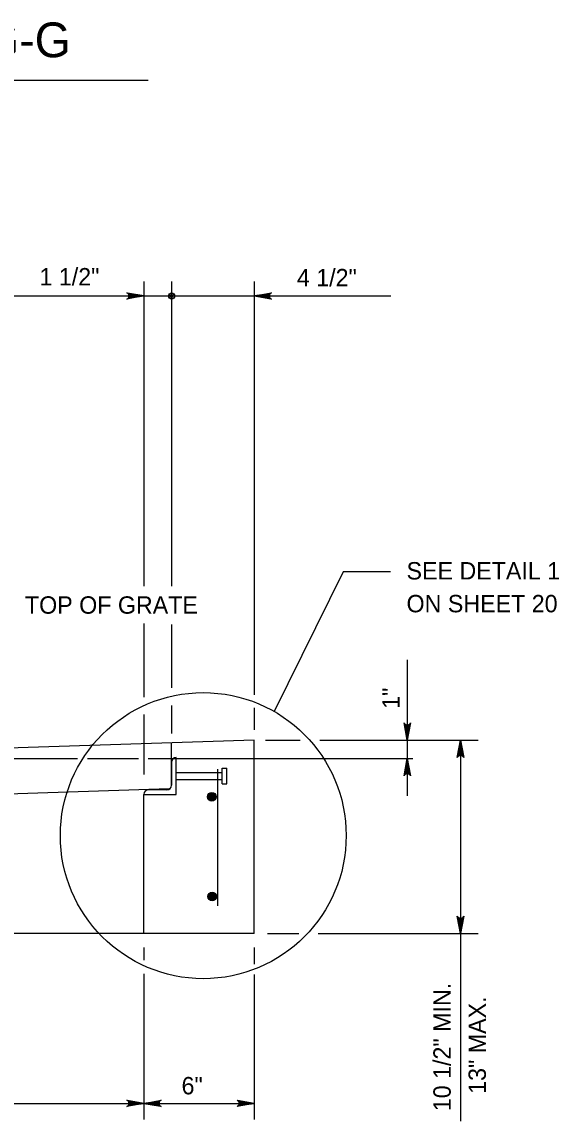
# Model space of a CAD drawing. Extents: x 2087776 to 2104538, y 970919 to 982612.
# Drawn here: x 2097660 to 2097964, y 973526 to 974148 of the extents above; entities that cross this region are included whole.
import ezdxf

# ---------------------------------------------------------------- set-up
doc = ezdxf.new("R2010")
doc.units = 0
doc.layers.add('1', color=7, linetype='Continuous')

msp = doc.modelspace()

# ---------------------------------------------------------------- linework, layer by layer
at = {"layer": '1'}
for p, q in [((2097504.59, 974115.41), (2097731, 974115.41)), ((2097728.68, 974001.35), (2097728.68, 973828.91)), ((2097744.31, 974001.35), (2097744.31, 973828.91)), ((2097791.18, 974001.35), (2097791.18, 973767.36)), ((2097649.01, 973993.15), (2097868.48, 973993.15)), ((2097841.59, 973836.91), (2097802.36, 973758.02)), ((2097868.43, 973836.91), (2097841.59, 973836.91)), ((2097728.68, 973807.82), (2097728.68, 973766.08)), ((2097744.31, 973807.14), (2097744.31, 973771.42)), ((2097877.88, 973787.1), (2097877.88, 973710.25)), ((2097744.31, 973761.38), (2097744.31, 973745.56)), ((2097791.18, 973760.1), (2097791.18, 973747.48)), ((2097728.68, 973756.26), (2097728.68, 973722.26)), ((2097791.18, 973741.71), (2097463.07, 973731.29)), ((2097744.31, 973716.05), (2097744.31, 973740.22)), ((2097791.18, 973632.34), (2097791.18, 973741.71)), ((2097797.59, 973741.71), (2097817.2, 973741.71)), ((2097828.3, 973741.71), (2097918.1, 973741.71)), ((2097908.03, 973741.71), (2097908.03, 973526.12)), ((2097746.91, 973711), (2097746.91, 973731.83)), ((2097516.07, 973731.29), (2097690.94, 973731.29)), ((2097696.72, 973731.29), (2097725.61, 973731.29)), ((2097731.14, 973731.29), (2097881.08, 973731.29)), ((2097744.31, 973729.23), (2097744.31, 973716.21)), ((2097773.06, 973725.86), (2097775.56, 973725.86)), ((2097773.06, 973716.96), (2097773.06, 973725.86)), ((2097775.56, 973716.96), (2097775.56, 973725.86)), ((2097746.91, 973723.36), (2097773.06, 973723.36)), ((2097746.91, 973719.46), (2097773.06, 973719.46)), ((2097770.34, 973725.33), (2097770.34, 973647.97)), ((2097773.06, 973716.96), (2097773.06, 973719.75)), ((2097743.04, 973714.13), (2097463.07, 973705.24)), ((2097741.7, 973713.6), (2097731.28, 973713.6)), ((2097773.06, 973716.96), (2097775.56, 973716.96)), ((2097775.56, 973716.96), (2097775.56, 973718.72)), ((2097728.68, 973632.34), (2097728.68, 973711)), ((2097728.68, 973711), (2097746.91, 973711)), ((2097791.18, 973632.34), (2097379.73, 973632.34)), ((2097798.68, 973632.34), (2097816.35, 973632.34)), ((2097827.45, 973632.34), (2097918.1, 973632.34)), ((2097728.68, 973624.43), (2097728.68, 973617.11)), ((2097791.18, 973624.43), (2097791.18, 973614.97)), ((2097728.68, 973609.43), (2097728.68, 973526.96)), ((2097791.18, 973609), (2097791.18, 973526.96)), ((2097379.73, 973536.12), (2097791.18, 973536.12))]:
    msp.add_line(p, q, dxfattribs=at)
for points in [[(2097728.68, 973993.15), (2097718.9, 973991.32), (2097719.27, 973991.58), (2097719.65, 973991.84), (2097719.84, 973992.17), (2097720.04, 973992.5), (2097720.1, 973992.82), (2097720.15, 973993.15), (2097720.1, 973993.48), (2097720.04, 973993.81), (2097719.84, 973994.14), (2097719.65, 973994.46), (2097719.27, 973994.73), (2097718.9, 973994.99), (2097728.68, 973993.15), (2097719.27, 973994.73), (2097719.65, 973994.46), (2097728.68, 973993.15), (2097719.84, 973994.14), (2097720.04, 973993.81), (2097728.68, 973993.15), (2097720.1, 973993.48), (2097720.15, 973993.15), (2097728.68, 973993.15), (2097720.1, 973992.82), (2097720.04, 973992.5), (2097728.68, 973993.15), (2097719.84, 973992.17), (2097719.65, 973991.84), (2097728.68, 973993.15), (2097719.27, 973991.58)], [(2097791.18, 973993.15), (2097800.97, 973994.99), (2097800.59, 973994.73), (2097800.21, 973994.46), (2097800.02, 973994.14), (2097799.82, 973993.81), (2097799.77, 973993.48), (2097799.71, 973993.15), (2097799.77, 973992.82), (2097799.82, 973992.5), (2097800.02, 973992.17), (2097800.21, 973991.84), (2097800.59, 973991.58), (2097800.97, 973991.32), (2097791.18, 973993.15), (2097800.59, 973991.58), (2097800.21, 973991.84), (2097791.18, 973993.15), (2097800.02, 973992.17), (2097799.82, 973992.5), (2097791.18, 973993.15), (2097799.77, 973992.82), (2097799.71, 973993.15), (2097791.18, 973993.15), (2097799.77, 973993.48), (2097799.82, 973993.81), (2097791.18, 973993.15), (2097800.02, 973994.14), (2097800.21, 973994.46), (2097791.18, 973993.15), (2097800.59, 973994.73)], [(2097877.88, 973741.71), (2097876.04, 973751.49), (2097876.3, 973751.12), (2097876.56, 973750.74), (2097876.89, 973750.54), (2097877.22, 973750.35), (2097877.55, 973750.29), (2097877.88, 973750.24), (2097878.2, 973750.29), (2097878.53, 973750.35), (2097878.86, 973750.54), (2097879.19, 973750.74), (2097879.45, 973751.12), (2097879.71, 973751.49), (2097877.88, 973741.71), (2097879.45, 973751.12), (2097879.19, 973750.74), (2097877.88, 973741.71), (2097878.86, 973750.54), (2097878.53, 973750.35), (2097877.88, 973741.71), (2097878.2, 973750.29), (2097877.88, 973750.24), (2097877.88, 973741.71), (2097877.55, 973750.29), (2097877.22, 973750.35), (2097877.88, 973741.71), (2097876.89, 973750.54), (2097876.56, 973750.74), (2097877.88, 973741.71), (2097876.3, 973751.12)], [(2097908.03, 973741.71), (2097909.86, 973731.92), (2097909.6, 973732.3), (2097909.34, 973732.68), (2097909.01, 973732.87), (2097908.68, 973733.06), (2097908.35, 973733.12), (2097908.03, 973733.18), (2097907.7, 973733.12), (2097907.37, 973733.06), (2097907.04, 973732.87), (2097906.71, 973732.68), (2097906.45, 973732.3), (2097906.19, 973731.92), (2097908.03, 973741.71), (2097906.45, 973732.3), (2097906.71, 973732.68), (2097908.03, 973741.71), (2097907.04, 973732.87), (2097907.37, 973733.06), (2097908.03, 973741.71), (2097907.7, 973733.12), (2097908.03, 973733.18), (2097908.03, 973741.71), (2097908.35, 973733.12), (2097908.68, 973733.06), (2097908.03, 973741.71), (2097909.01, 973732.87), (2097909.34, 973732.68), (2097908.03, 973741.71), (2097909.6, 973732.3)], [(2097877.88, 973731.29), (2097879.71, 973721.51), (2097879.45, 973721.89), (2097879.19, 973722.26), (2097878.86, 973722.46), (2097878.53, 973722.65), (2097878.2, 973722.71), (2097877.88, 973722.76), (2097877.55, 973722.71), (2097877.22, 973722.65), (2097876.89, 973722.46), (2097876.56, 973722.26), (2097876.3, 973721.89), (2097876.04, 973721.51), (2097877.88, 973731.29), (2097876.3, 973721.89), (2097876.56, 973722.26), (2097877.88, 973731.29), (2097876.89, 973722.46), (2097877.22, 973722.65), (2097877.88, 973731.29), (2097877.55, 973722.71), (2097877.88, 973722.76), (2097877.88, 973731.29), (2097878.2, 973722.71), (2097878.53, 973722.65), (2097877.88, 973731.29), (2097878.86, 973722.46), (2097879.19, 973722.26), (2097877.88, 973731.29), (2097879.45, 973721.89)], [(2097908.03, 973632.34), (2097906.19, 973642.13), (2097906.45, 973641.75), (2097906.71, 973641.38), (2097907.04, 973641.18), (2097907.37, 973640.99), (2097907.7, 973640.93), (2097908.03, 973640.87), (2097908.35, 973640.93), (2097908.68, 973640.99), (2097909.01, 973641.18), (2097909.34, 973641.38), (2097909.6, 973641.75), (2097909.86, 973642.13), (2097908.03, 973632.34), (2097909.6, 973641.75), (2097909.34, 973641.38), (2097908.03, 973632.34), (2097909.01, 973641.18), (2097908.68, 973640.99), (2097908.03, 973632.34), (2097908.35, 973640.93), (2097908.03, 973640.87), (2097908.03, 973632.34), (2097907.7, 973640.93), (2097907.37, 973640.99), (2097908.03, 973632.34), (2097907.04, 973641.18), (2097906.71, 973641.38), (2097908.03, 973632.34), (2097906.45, 973641.75)], [(2097728.68, 973536.12), (2097718.9, 973534.29), (2097719.27, 973534.55), (2097719.65, 973534.81), (2097719.84, 973535.14), (2097720.04, 973535.46), (2097720.1, 973535.79), (2097720.15, 973536.12), (2097720.1, 973536.45), (2097720.04, 973536.78), (2097719.84, 973537.1), (2097719.65, 973537.43), (2097719.27, 973537.69), (2097718.9, 973537.95), (2097728.68, 973536.12), (2097719.27, 973537.69), (2097719.65, 973537.43), (2097728.68, 973536.12), (2097719.84, 973537.1), (2097720.04, 973536.78), (2097728.68, 973536.12), (2097720.1, 973536.45), (2097720.15, 973536.12), (2097728.68, 973536.12), (2097720.1, 973535.79), (2097720.04, 973535.46), (2097728.68, 973536.12), (2097719.84, 973535.14), (2097719.65, 973534.81), (2097728.68, 973536.12), (2097719.27, 973534.55)], [(2097728.68, 973536.12), (2097738.47, 973537.95), (2097738.09, 973537.69), (2097737.71, 973537.43), (2097737.52, 973537.1), (2097737.32, 973536.78), (2097737.27, 973536.45), (2097737.21, 973536.12), (2097737.27, 973535.79), (2097737.32, 973535.46), (2097737.52, 973535.14), (2097737.71, 973534.81), (2097738.09, 973534.55), (2097738.47, 973534.29), (2097728.68, 973536.12), (2097738.09, 973534.55), (2097737.71, 973534.81), (2097728.68, 973536.12), (2097737.52, 973535.14), (2097737.32, 973535.46), (2097728.68, 973536.12), (2097737.27, 973535.79), (2097737.21, 973536.12), (2097728.68, 973536.12), (2097737.27, 973536.45), (2097737.32, 973536.78), (2097728.68, 973536.12), (2097737.52, 973537.1), (2097737.71, 973537.43), (2097728.68, 973536.12), (2097738.09, 973537.69)], [(2097791.18, 973536.12), (2097781.4, 973534.29), (2097781.77, 973534.55), (2097782.15, 973534.81), (2097782.34, 973535.14), (2097782.54, 973535.46), (2097782.6, 973535.79), (2097782.65, 973536.12), (2097782.6, 973536.45), (2097782.54, 973536.78), (2097782.34, 973537.1), (2097782.15, 973537.43), (2097781.77, 973537.69), (2097781.4, 973537.95), (2097791.18, 973536.12), (2097781.77, 973537.69), (2097782.15, 973537.43), (2097791.18, 973536.12), (2097782.34, 973537.1), (2097782.54, 973536.78), (2097791.18, 973536.12), (2097782.6, 973536.45), (2097782.65, 973536.12), (2097791.18, 973536.12), (2097782.6, 973535.79), (2097782.54, 973535.46), (2097791.18, 973536.12), (2097782.34, 973535.14), (2097782.15, 973534.81), (2097791.18, 973536.12), (2097781.77, 973534.55)]]:
    msp.add_lwpolyline(points, dxfattribs=at)
for centre, radius in [((2097744.31, 973993.15), 1.75), ((2097744.31, 973993.15), 0.875), ((2097762.28, 973687.67), 80.97), ((2097767.17, 973709.7), 2.45), ((2097767.17, 973709.7), 2.28), ((2097767.17, 973709.7), 2.11), ((2097767.17, 973709.7), 1.93), ((2097767.17, 973709.7), 1.76), ((2097767.17, 973709.7), 1.58), ((2097767.17, 973709.7), 1.41), ((2097767.17, 973709.7), 1.23), ((2097767.17, 973709.7), 1.06), ((2097767.17, 973709.7), 0.886), ((2097767.17, 973709.7), 0.711), ((2097767.17, 973709.7), 0.537), ((2097767.17, 973709.7), 0.363), ((2097767.17, 973709.7), 0.188), ((2097767.28, 973653.19), 2.45), ((2097767.28, 973653.19), 2.28), ((2097767.28, 973653.19), 2.11), ((2097767.28, 973653.19), 1.93), ((2097767.28, 973653.19), 1.76), ((2097767.28, 973653.19), 1.58), ((2097767.28, 973653.19), 1.41), ((2097767.28, 973653.19), 1.23), ((2097767.28, 973653.19), 1.06), ((2097767.28, 973653.19), 0.886), ((2097767.28, 973653.19), 0.711), ((2097767.28, 973653.19), 0.537), ((2097767.28, 973653.19), 0.363), ((2097767.28, 973653.19), 0.188)]:
    msp.add_circle(centre, radius, dxfattribs=at)
for centre, start, end in [((2097746.91, 973729.23), 90, 180), ((2097731.28, 973711), 90, 180), ((2097741.7, 973716.21), 270, 0)]:
    msp.add_arc(centre, 2.6, start, end, dxfattribs=at)

# ---------------------------------------------------------------- texts
for s, height, p in [('SECTION G-G', 19.685, (2097513.21, 974128.29)), ('1 1/2"', 9.843, (2097669.49, 973999.13)), ('4 1/2"', 9.843, (2097815.33, 973998.62)), ('SEE DETAIL 1', 9.8425, (2097877.44, 973832.68)), ('TOP OF GRATE', 9.8425, (2097661.27, 973813.29)), ('ON SHEET 20', 9.8425, (2097877.44, 973814.09)), ('6"', 9.843, (2097749.99, 973541.21))]:
    msp.add_text(s, height=height, dxfattribs=at).set_placement(p)
for s, height, p in [('1"', 9.843, (2097873.54, 973759.43)), ('10 1/2" MIN.', 9.8425, (2097902.48, 973531.66)), ('13" MAX.', 9.843, (2097922.4, 973541.5))]:
    msp.add_text(s, height=height, rotation=90, dxfattribs=at).set_placement(p)

doc.saveas('drawing.dxf')
